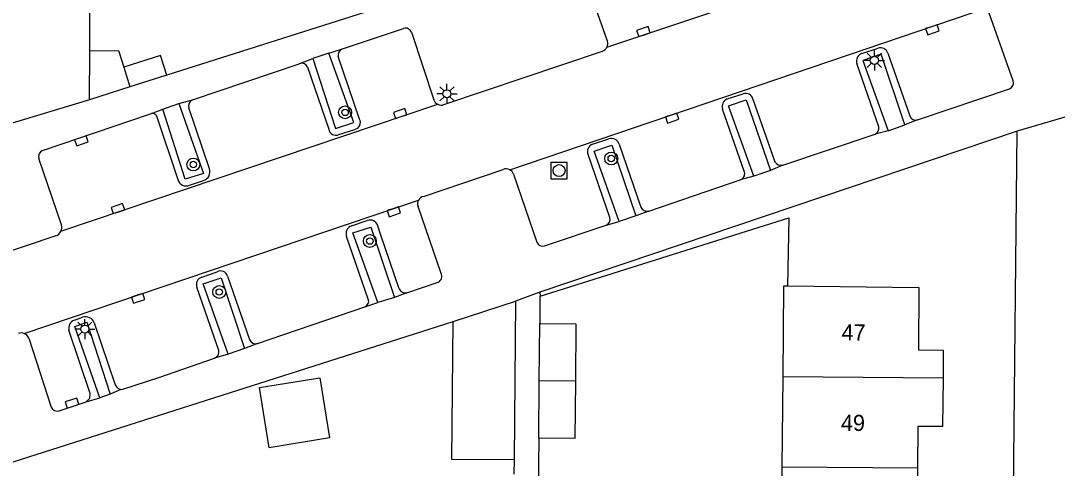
# Model space of a CAD drawing. Extents: x 125000 to 129004, y 397500 to 399008.
# Drawn here: x 127514.7 to 127579.1, y 398873.7 to 398901.5 of the extents above; entities that cross this region are included whole.
import ezdxf

# ---------------------------------------------------------------- set-up
doc = ezdxf.new("R2010")
doc.units = 0
for name, color, linetype in [('gg-afsc-erfafscheiding', 7, 'Continuous'), ('gg-afsc-hekwerk', 7, 'Continuous'), ('gg-afsc-muur', 7, 'Continuous'), ('gg-anno-huisnummerreeks BGT', 7, 'Continuous'), ('gg-bbg-bijgebouw', 7, 'Continuous'), ('gg-bbg-gedigitaliseerde bijgebouw', 7, 'Continuous'), ('gg-bbg-hoofdgebouw', 7, 'Continuous'), ('gg-bbg-luifel en loopbrug', 7, 'Continuous'), ('gg-bbg-tussenscheiding', 7, 'Continuous'), ('gg-knt-verharding', 7, 'Continuous'), ('gt-grn-weggrens', 7, 'Continuous'), ('gt-symb-boom', 7, 'Continuous'), ('gt-symb-kolk', 7, 'Continuous'), ('gt-symb-lichtmast', 7, 'Continuous'), ('gt-symb-rioolschacht', 7, 'Continuous')]:
    doc.layers.add(name, color=color, linetype=linetype)

# ---------------------------------------------------------------- blocks, each defined once
blk = doc.blocks.new('gt0-LMAST')
at = {"layer": 'gt-symb-lichtmast'}
for p, q in [((-0.182, 0.173), (-0.447, 0.438)), ((-0.005, 0.246), (-0.005, 0.621)), ((0.172, 0.173), (0.437, 0.438)), ((-0.255, -0.004), (-0.63, -0.004)), ((-0.182, -0.181), (-0.447, -0.446)), ((-0.005, -0.254), (-0.005, -0.629)), ((0.437, -0.446), (0.172, -0.181)), ((0.245, -0.004), (0.62, -0.004))]:
    blk.add_line(p, q, dxfattribs=at)
blk.add_circle((-0.005, -0.004), 0.25, dxfattribs=at)
blk = doc.blocks.new('gt0-KOLK')
at = {"layer": 'gt-symb-kolk'}
blk.add_lwpolyline([(0, 0), (0.375, 0), (0.375, 0.4), (-0.375, 0.4), (-0.375, 0), (0, 0)], dxfattribs=at)
blk = doc.blocks.new('gt0-RS')
at = {"layer": 'gt-symb-rioolschacht'}
blk.add_lwpolyline([(-0.5, -0.5), (0.5, -0.5), (0.5, 0.5), (-0.5, 0.5)], close=True, dxfattribs=at)
blk.add_circle((0, 0), 0.375, dxfattribs=at)
blk = doc.blocks.new('gt0-BOOM')
at = {"layer": 'gt-symb-boom'}
for radius in [0.4, 0.2]:
    blk.add_circle((0, 0), radius, dxfattribs=at)

msp = doc.modelspace()

# ---------------------------------------------------------------- linework, layer by layer
at = {"layer": 'gg-afsc-erfafscheiding'}
for p, q in [((127547.002, 398882.724), (127546.995, 398884.425)), ((127546.914, 398875.588), (127546.88, 398871.575)), ((127545.393, 398874.255), (127545.36, 398873.356))]:
    msp.add_line(p, q, dxfattribs=at)
msp.add_lwpolyline([(127546.995, 398884.425), (127562.45, 398889.297), (127562.363, 398885.054)], dxfattribs=at)
at = {"layer": 'gg-afsc-hekwerk'}
msp.add_line((127512.991, 398873.72), (127541.6, 398882.848), dxfattribs=at)
at = {"layer": 'gg-afsc-muur'}
msp.add_line((127519.032, 398899.678), (127519.034, 398904.047), dxfattribs=at)
msp.add_lwpolyline([(127540.491, 398904.876), (127540.737, 398903.534), (127523.821, 398898.152)], dxfattribs=at)
at = {"layer": 'gg-bbg-bijgebouw'}
for p, q in [((127519.005, 398896.615), (127519.032, 398899.678)), ((127521.141, 398898.647), (127521.522, 398897.421)), ((127521.522, 398897.421), (127519.005, 398896.615)), ((127541.6, 398882.848), (127545.474, 398884.109)), ((127546.914, 398875.588), (127546.944, 398879.156))]:
    msp.add_line(p, q, dxfattribs=at)
for points in [[(127519.032, 398899.678), (127520.814, 398899.698), (127521.141, 398898.647)], [(127546.944, 398879.156), (127546.974, 398882.724), (127547.002, 398882.724)], [(127547.002, 398882.724), (127549.222, 398882.704), (127549.193, 398879.137)], [(127549.193, 398879.137), (127549.163, 398875.569), (127546.914, 398875.588)]]:
    msp.add_lwpolyline(points, dxfattribs=at)
at = {"layer": 'gg-bbg-gedigitaliseerde bijgebouw'}
msp.add_line((127545.474, 398884.109), (127545.393, 398874.255), dxfattribs=at)
msp.add_lwpolyline([(127545.393, 398874.255), (127541.508, 398874.27), (127541.6, 398882.848)], dxfattribs=at)
at = {"layer": 'gg-bbg-hoofdgebouw'}
for p, q in [((127562.031, 398873.799), (127562.083, 398879.412)), ((127561.978, 398868.186), (127562.031, 398873.799))]:
    msp.add_line(p, q, dxfattribs=at)
for points in [[(127562.083, 398879.412), (127562.135, 398885.056), (127562.363, 398885.054)], [(127562.363, 398885.054), (127570.522, 398884.965), (127570.485, 398881.076), (127572.031, 398881.063), (127572.017, 398879.323)], [(127572.017, 398879.323), (127571.994, 398876.315), (127570.455, 398876.326), (127570.436, 398873.724)], [(127570.436, 398873.724), (127570.412, 398870.279), (127571.951, 398870.268), (127571.935, 398868.097)]]:
    msp.add_lwpolyline(points, dxfattribs=at)
at = {"layer": 'gg-bbg-luifel en loopbrug'}
msp.add_line((127523.821, 398898.152), (127521.522, 398897.421), dxfattribs=at)
for points in [[(127523.821, 398898.152), (127523.432, 398899.376), (127521.141, 398898.647)], [(127529.567, 398878.745), (127533.31, 398879.347), (127533.912, 398875.605), (127530.17, 398875.002), (127529.567, 398878.745)]]:
    msp.add_lwpolyline(points, dxfattribs=at)
at = {"layer": 'gg-bbg-tussenscheiding'}
for p, q in [((127549.193, 398879.137), (127546.944, 398879.156)), ((127572.017, 398879.323), (127562.083, 398879.412)), ((127570.436, 398873.724), (127562.031, 398873.799))]:
    msp.add_line(p, q, dxfattribs=at)
at = {"layer": 'gg-knt-verharding'}
for p, q in [((127551.144, 398899.892), (127577.573, 398908.743)), ((127551.184, 398900.276), (127549.709, 398904.475)), ((127545.112, 398892.272), (127574.931, 398902.402)), ((127576.377, 398897.793), (127574.889, 398902.014)), ((127534.716, 398899.785), (127538.514, 398901.053)), ((127539.007, 398900.826), (127540.389, 398896.624)), ((127533.877, 398899.526), (127532.877, 398899.185)), ((127535.423, 398895.211), (127533.877, 398899.526)), ((127541.021, 398896.322), (127550.867, 398899.653)), ((127566.969, 398899.498), (127567.986, 398899.834)), ((127568.597, 398899.525), (127569.963, 398895.62)), ((127535.78, 398895.425), (127534.45, 398899.306)), ((127568.03, 398894.94), (127566.668, 398898.874)), ((127567.038, 398899.058), (127568.613, 398894.704)), ((127532.543, 398898.651), (127533.872, 398894.795)), ((127558.62, 398896.676), (127559.6, 398896.997)), ((127570.439, 398895.382), (127576.14, 398897.311)), ((127519.005, 398896.615), (127513.744, 398895.022)), ((127517.239, 398888.454), (127540.641, 398896.345)), ((127523.56, 398896.038), (127524.567, 398896.385)), ((127524.567, 398896.385), (127526.101, 398892.054)), ((127560.216, 398896.665), (127561.577, 398892.773)), ((127526.459, 398892.335), (127525.182, 398896.118)), ((127559.687, 398892.127), (127558.324, 398896.052)), ((127560.277, 398891.877), (127558.699, 398896.251)), ((127523.222, 398895.509), (127524.502, 398891.664)), ((127568.613, 398894.704), (127569.636, 398895.06)), ((127534.488, 398894.461), (127535.485, 398894.788)), ((127576.615, 398894.666), (127546.99, 398884.667)), ((127562.074, 398892.57), (127567.803, 398894.498)), ((127576.305, 398862.284), (127576.615, 398894.666)), ((127550.26, 398893.862), (127551.273, 398894.201)), ((127551.458, 398893.812), (127552.935, 398889.407)), ((127551.906, 398893.864), (127553.244, 398889.951)), ((127551.331, 398889.318), (127549.973, 398893.218)), ((127517.273, 398888.862), (127515.86, 398892.98)), ((127539.753, 398890.62), (127544.701, 398892.298)), ((127545.346, 398892.006), (127546.796, 398887.782)), ((127561.307, 398892.23), (127560.277, 398891.877)), ((127525.223, 398891.309), (127526.103, 398891.616)), ((127553.741, 398889.703), (127559.425, 398891.659)), ((127514.957, 398882.099), (127539.447, 398890.395)), ((127540.853, 398885.83), (127539.419, 398889.994)), ((127552.935, 398889.407), (127551.915, 398889.05)), ((127535.287, 398888.789), (127536.262, 398889.117)), ((127536.479, 398888.709), (127537.947, 398884.329)), ((127547.27, 398887.548), (127551.089, 398888.834)), ((127536.327, 398884.24), (127534.976, 398888.133)), ((127525.998, 398885.603), (127526.938, 398885.94)), ((127527.186, 398885.567), (127528.641, 398881.168)), ((127527.593, 398885.664), (127528.947, 398881.733)), ((127527.048, 398881.038), (127525.69, 398884.976)), ((127538.719, 398884.625), (127540.671, 398885.296)), ((127537.947, 398884.329), (127536.927, 398884.021)), ((127546.99, 398884.667), (127546.995, 398884.425)), ((127529.454, 398881.474), (127536.118, 398883.761)), ((127518.078, 398882.929), (127518.586, 398883.122)), ((127519.648, 398878.106), (127518.112, 398882.544)), ((127515.241, 398881.814), (127516.64, 398877.526)), ((127528.641, 398881.168), (127527.623, 398880.822)), ((127520.291, 398878.331), (127519.648, 398878.106)), ((127517.133, 398877.298), (127518.806, 398877.861))]:
    msp.add_line(p, q, dxfattribs=at)
for points in [[(127525.409, 398896.616), (127532.034, 398898.864), (127532.081, 398898.882)], [(127532.877, 398899.185), (127534.286, 398894.833), (127535.423, 398895.211)], [(127569.636, 398895.06), (127568.183, 398899.465), (127567.038, 398899.058)], [(127558.699, 398896.251), (127559.786, 398896.615), (127561.307, 398892.23)], [(127516.098, 398893.464), (127522.75, 398895.726), (127522.867, 398895.771)], [(127526.101, 398892.054), (127524.958, 398891.682), (127523.56, 398896.038)], [(127551.915, 398889.05), (127550.358, 398893.427), (127551.458, 398893.812)], [(127536.927, 398884.021), (127535.36, 398888.348), (127536.479, 398888.709)], [(127538.241, 398884.871), (127537.082, 398888.263), (127536.911, 398888.795)], [(127516.922, 398888.16), (127515.012, 398887.527), (127510.059, 398885.847)], [(127527.623, 398880.822), (127526.079, 398885.182), (127527.186, 398885.567)], [(127518.112, 398882.544), (127518.84, 398882.801), (127520.291, 398878.331)], [(127519.314, 398882.76), (127520.616, 398878.904), (127520.691, 398878.791), (127520.782, 398878.705), (127520.969, 398878.626)], [(127518.806, 398877.861), (127519.028, 398878.074), (127519.05, 398878.376), (127517.74, 398882.299)], [(127520.969, 398878.626), (127521.093, 398878.633), (127523.318, 398879.359), (127526.782, 398880.56)]]:
    msp.add_lwpolyline(points, dxfattribs=at)
for centre, radius, start, end in [((127538.648, 398900.696), 0.381, 19.92238, 110.63056), ((127550.698, 398900.133), 0.507, 331.66045, 16.44583), ((127534.886, 398899.377), 0.442, 112.65346, 189.25765), ((127550.695, 398900.132), 0.509, 289.72651, 331.84978), ((127567.127, 398899.037), 0.487, 108.95702, 199.54028), ((127568.135, 398899.369), 0.488, 18.62888, 107.71709), ((127532.191, 398898.524), 0.374, 19.8321, 107.03779), ((127575.989, 398897.685), 0.403, 292.06389, 15.5693), ((127559.756, 398896.549), 0.475, 14.17836, 109.17577), ((127525.561, 398896.246), 0.4, 112.31441, 198.67638), ((127540.861, 398896.797), 0.503, 200.13657, 244.04176), ((127540.859, 398896.796), 0.501, 244.21596, 288.85668), ((127558.794, 398896.211), 0.496, 110.48922, 198.75529), ((127522.917, 398895.467), 0.308, 7.81265, 99.33061), ((127535.415, 398895.207), 0.425, 279.44644, 30.85507), ((127570.323, 398895.745), 0.381, 199.16947, 287.70043), ((127534.307, 398894.862), 0.44, 188.80079, 294.26542), ((127567.661, 398894.85), 0.38, 291.9313, 13.70093), ((127550.429, 398893.401), 0.492, 110.15438, 201.80513), ((127551.427, 398893.727), 0.498, 15.95013, 107.98949), ((127516.25, 398893.089), 0.405, 112.05376, 195.57627), ((127561.948, 398892.972), 0.421, 208.17637, 287.38844), ((127525.945, 398892.142), 0.549, 286.71609, 20.60093), ((127544.878, 398891.838), 0.493, 61.68871, 111.07183), ((127544.879, 398891.831), 0.498, 20.51285, 62.16328), ((127559.324, 398892.023), 0.377, 285.46354, 16.05372), ((127525.021, 398891.808), 0.539, 195.52603, 292.04531), ((127539.852, 398890.164), 0.467, 102.30678, 150.34688), ((127539.857, 398890.165), 0.47, 150.69262, 201.31894), ((127553.655, 398890.153), 0.458, 206.19565, 280.76651), ((127550.949, 398889.207), 0.398, 290.64939, 16.22051), ((127516.712, 398888.703), 0.583, 334.67985, 15.79287), ((127535.462, 398888.304), 0.516, 109.88588, 199.38422), ((127536.446, 398888.672), 0.481, 14.80418, 112.41939), ((127516.711, 398888.706), 0.585, 291.17305, 334.51539), ((127547.158, 398887.919), 0.387, 200.6938, 286.75777), ((127527.147, 398885.522), 0.468, 17.69525, 116.60616), ((127526.11, 398885.159), 0.458, 104.16305, 203.51381), ((127540.515, 398885.647), 0.384, 293.94946, 28.40986), ((127538.667, 398885.111), 0.489, 209.41505, 276.12024), ((127535.981, 398884.106), 0.371, 291.6366, 21.21764), ((127518.239, 398882.437), 0.518, 108.13099, 195.44119), ((127518.754, 398882.546), 0.6, 20.896, 106.22602), ((127514.764, 398881.616), 0.52, 68.21398, 108.93765), ((127514.761, 398881.62), 0.518, 22.04685, 67.75176), ((127529.34, 398881.877), 0.419, 200.13161, 285.74813), ((127526.61, 398880.968), 0.443, 292.7811, 9.0283), ((127517.003, 398877.664), 0.388, 200.80232, 289.559)]:
    msp.add_arc(centre, radius, start, end, dxfattribs=at)
at = {"layer": 'gt-grn-weggrens'}
for p, q in [((127533.877, 398899.526), (127534.716, 398899.785)), ((127532.081, 398898.882), (127532.877, 398899.185)), ((127524.567, 398896.385), (127525.409, 398896.616)), ((127582.111, 398896.302), (127576.615, 398894.666)), ((127522.867, 398895.771), (127523.56, 398896.038)), ((127570.439, 398895.382), (127569.636, 398895.06)), ((127568.613, 398894.704), (127567.803, 398894.498)), ((127562.074, 398892.57), (127561.307, 398892.23)), ((127560.277, 398891.877), (127559.425, 398891.659)), ((127553.741, 398889.703), (127552.935, 398889.407)), ((127551.089, 398888.834), (127551.915, 398889.05)), ((127538.719, 398884.625), (127537.947, 398884.329)), ((127546.99, 398884.667), (127545.474, 398884.109)), ((127536.118, 398883.761), (127536.927, 398884.021)), ((127529.454, 398881.474), (127528.641, 398881.168)), ((127527.623, 398880.822), (127526.782, 398880.56)), ((127520.969, 398878.626), (127520.291, 398878.331)), ((127518.806, 398877.861), (127519.648, 398878.106))]:
    msp.add_line(p, q, dxfattribs=at)

# ---------------------------------------------------------------- block references
at = {"layer": 'gt-symb-boom'}
for p in [(127534.886, 398895.841), (127551.414, 398892.976), (127525.462, 398892.602), (127536.422, 398887.845), (127527.071, 398884.68)]:
    msp.add_blockref('gt0-BOOM', p, dxfattribs=at)
at = {"layer": 'gt-symb-kolk'}
for p, rotation in [((127553.473, 398900.672), 18.519165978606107), ((127571.293, 398901.167), -161.3200680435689), ((127538.368, 398895.578), 18.67993195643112), ((127555.13, 398895.676), -161.3200680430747), ((127518.447, 398894.263), -161.2435122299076), ((127520.846, 398889.67), 18.67993195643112), ((127537.851, 398889.854), -161.32006804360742), ((127521.97, 398884.474), -161.3200680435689), ((127517.993, 398877.587), 18.679931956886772)]:
    msp.add_blockref('gt0-KOLK', p, dxfattribs=dict(at, rotation=rotation))
at = {"layer": 'gt-symb-lichtmast'}
for p in [(127567.757, 398899.081), (127541.216, 398897), (127518.731, 398882.376)]:
    msp.add_blockref('gt0-LMAST', p, dxfattribs=at)
at = {"layer": 'gt-symb-rioolschacht'}
msp.add_blockref('gt0-RS', (127548.173, 398892.222), dxfattribs=at)

# ---------------------------------------------------------------- texts
at = {"layer": 'gg-anno-huisnummerreeks BGT'}
for s, rotation, p in [('47', 359.4, (127565.713, 398881.675)), ('49', 359.6, (127565.679, 398876.049))]:
    msp.add_text(s, height=1, rotation=rotation, dxfattribs=at).set_placement(p)

doc.saveas('drawing.dxf')
